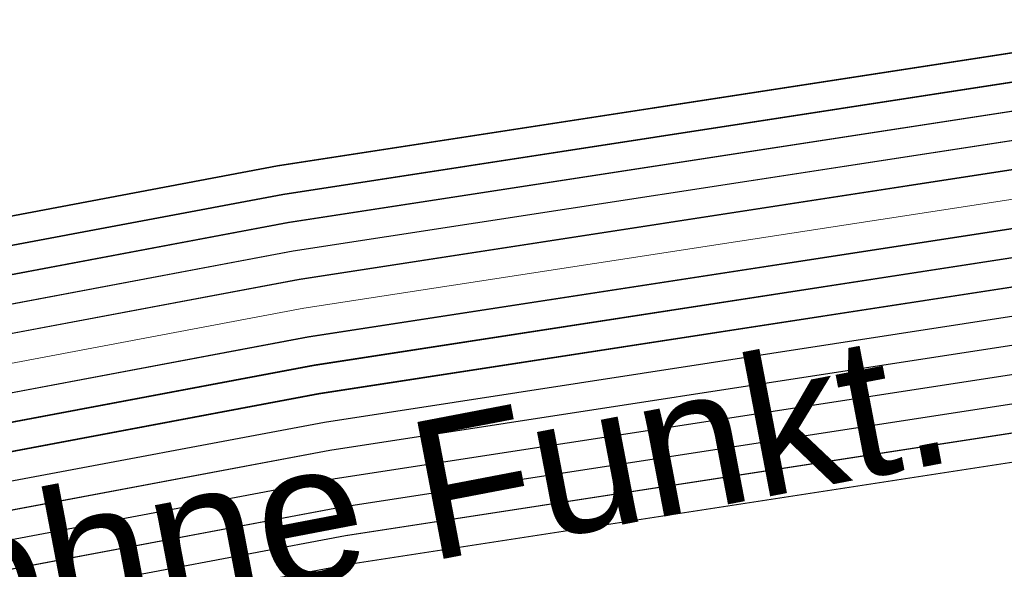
# Model space of a CAD drawing. Header units: metres. Extents: x -502 to 161, y -108 to 174.
# Tile 463 of 656: x -82.178 to -80.482, y -19.348 to -18.402. Entities that reach past the tile are written whole.
import ezdxf

# ---------------------------------------------------------------- set-up
doc = ezdxf.new("R2010")
doc.units = ezdxf.units.M
doc.header["$LTSCALE"] = 0.1
for name, color, linetype in [('BRI31-005.05-5p02-Koordinierung Lageplan 4. BA ZOB West 2022-06-15', 7, 'Continuous'), ('BRI31-005.06-5f07-Koordinierung Lageplan 4. BA ZOB Fernbusbahnh', 7, 'Continuous'), ('BRI32-005.02-5f05-Koordinierung Schemaplan 4 BA ZOB Teilbereich', 7, 'Continuous'), ('BRI32-005.03-5f06-Koordinierung Schemaplan 4 BA ZOB Teilbereich 2 Ost - Bahnhofsallee 2023-01-21', 7, 'Continuous')]:
    doc.layers.add(name, color=color, linetype=linetype)
doc.styles.add('Arial', font='arial.ttf')

msp = doc.modelspace()

# ---------------------------------------------------------------- linework, layer by layer
at = {"layer": 'BRI31-005.05-5p02-Koordinierung Lageplan 4. BA ZOB West 2022-06-15', "color": 190, "linetype": 'Continuous', "lineweight": 35, "true_color": 0x7f00ff, "transparency": 33554687, "flags": 128}
for points in [[(-55.7007, -13.3634), (-59.4327, -13.9934), (-61.4087, -14.3464), (-62.2647, -14.4984), (-62.6667, -14.5974), (-62.8907, -14.7334), (-63.5967, -15.2334), (-64.4177, -15.8004), (-64.8657, -15.8864), (-69.7037, -16.7484), (-75.4637, -17.6884), (-81.7337, -18.6534), (-88.9077, -20.0034), (-93.6827, -20.7334), (-98.9647, -21.6334), (-104.5957, -22.9234), (-121.8907, -26.2934), (-126.8117, -27.2034), (-150.4477, -31.7134), (-157.1307, -33.0134), (-162.7687, -32.1234), (-174.7807, -30.4434), (-178.1477, -29.6134), (-179.1357, -29.4334)], [(-55.6927, -13.4124), (-59.4247, -14.0424), (-59.9157, -14.1304), (-61.3997, -14.3954), (-62.2547, -14.5474), (-62.6477, -14.6444), (-62.8637, -14.7754), (-63.5677, -15.2744), (-64.3977, -15.8474), (-64.8567, -15.9354), (-69.6957, -16.7974), (-75.4547, -17.7374), (-81.7247, -18.7024), (-88.8997, -20.0524), (-93.6747, -20.7824), (-98.9547, -21.6824)]]:
    msp.add_lwpolyline(points, dxfattribs=at)
at = {"layer": 'BRI31-005.05-5p02-Koordinierung Lageplan 4. BA ZOB West 2022-06-15', "color": 250, "linetype": 'Continuous', "lineweight": 25, "true_color": 0x333333, "transparency": 33554687, "flags": 128}
for points in [[(-55.6847, -13.4614), (-59.4167, -14.0914), (-59.9067, -14.1794), (-61.3907, -14.4444), (-62.2447, -14.5964), (-62.6287, -14.6914), (-62.8367, -14.8174), (-63.5387, -15.3154), (-64.3777, -15.8944), (-64.8477, -15.9844), (-69.6877, -16.8464), (-75.4457, -17.7864), (-81.7157, -18.7514), (-88.8917, -20.1014), (-93.6667, -20.8314), (-98.9447, -21.7314)], [(-55.6767, -13.5104), (-59.4087, -14.1404), (-59.8977, -14.2284), (-61.3817, -14.4934), (-62.2347, -14.6454), (-62.6097, -14.7384), (-62.8097, -14.8594), (-63.5097, -15.3564), (-64.3577, -15.9414), (-64.8387, -16.0334), (-69.6797, -16.8954), (-75.4367, -17.8354), (-81.7067, -18.8004), (-88.8837, -20.1504), (-93.6587, -20.8804), (-98.9347, -21.7804)], [(-179.1357, -29.7394), (-178.2047, -29.9074), (-176.5237, -30.3244), (-174.8367, -30.8434), (-162.8247, -32.5154), (-157.1227, -33.4214), (-150.6707, -32.1644), (-150.3757, -32.1054), (-126.7397, -27.5954), (-121.8107, -26.6854), (-104.5117, -23.3154), (-93.6067, -21.1744), (-88.8337, -20.4444), (-81.6527, -19.0944), (-75.3827, -18.1294), (-69.6317, -17.1894), (-64.2647, -16.2324), (-63.2977, -15.6984), (-62.6077, -15.0894), (-62.1947, -14.8414), (-59.6597, -14.3864), (-59.3767, -14.3364), (-55.6447, -13.7064)], [(-55.6367, -13.7554), (-59.3687, -14.3854), (-59.6507, -14.4354), (-62.1767, -14.8894), (-62.5777, -15.1304), (-63.2687, -15.7394), (-64.2477, -16.2804), (-69.6237, -17.2384), (-75.3737, -18.1784), (-81.6437, -19.1434), (-88.8257, -20.4934), (-93.5977, -21.2234), (-104.5017, -23.3644), (-121.8007, -26.7344), (-126.7307, -27.6444), (-150.3667, -32.1544), (-150.6607, -32.2134), (-157.1217, -33.4724), (-162.8317, -32.5644), (-174.8437, -30.8934), (-176.5357, -30.3734), (-178.2147, -29.9564), (-179.1357, -29.7904)], [(-55.6287, -13.8044), (-59.3607, -14.4344), (-59.6427, -14.4844), (-62.1587, -14.9374), (-62.5477, -15.1714), (-63.2397, -15.7804), (-64.2307, -16.3284), (-69.6157, -17.2874), (-75.3647, -18.2274), (-81.6347, -19.1924), (-88.8177, -20.5424), (-93.5887, -21.2724), (-104.4917, -23.4134), (-121.7907, -26.7834), (-126.7217, -27.6934), (-150.3577, -32.2034), (-150.6507, -32.2624), (-157.1207, -33.5234), (-162.8387, -32.6134), (-174.8507, -30.9434), (-176.5477, -30.4224), (-178.2247, -30.0054), (-179.1357, -29.8414)], [(-55.6207, -13.8534), (-59.3527, -14.4834), (-59.6277, -14.5324), (-62.1407, -14.9854), (-62.5177, -15.2124), (-63.2107, -15.8214), (-64.2137, -16.3764), (-69.6077, -17.3364), (-75.3557, -18.2764), (-81.6257, -19.2414), (-88.8097, -20.5914), (-93.5797, -21.3214), (-104.4817, -23.4624), (-121.7807, -26.8324), (-126.7127, -27.7424), (-150.3487, -32.2524), (-150.6407, -32.3114), (-157.1197, -33.5744), (-162.8457, -32.6624), (-174.8577, -30.9934), (-176.5597, -30.4714), (-178.2347, -30.0544), (-179.1357, -29.8924)], [(-55.6127, -13.9024), (-59.3447, -14.5324), (-59.6247, -14.5824), (-62.1227, -15.0334), (-62.4877, -15.2534), (-63.1817, -15.8624), (-64.1967, -16.4244), (-69.5997, -17.3854), (-75.3467, -18.3254), (-81.6167, -19.2904), (-88.8017, -20.6404), (-93.5707, -21.3704), (-104.4717, -23.5114), (-121.7707, -26.8814), (-126.7037, -27.7914), (-150.3397, -32.3014), (-150.6307, -32.3604), (-157.1187, -33.6254), (-162.8527, -32.7114), (-174.8647, -31.0434), (-176.5717, -30.5204), (-178.2447, -30.1034), (-179.1357, -29.9434)], [(-55.6047, -13.9514), (-59.3367, -14.5814), (-62.1047, -15.0814), (-62.4577, -15.2944), (-63.1527, -15.9034), (-64.1797, -16.4724), (-69.5917, -17.4344), (-75.3377, -18.3744), (-81.6077, -19.3394), (-88.7937, -20.6894), (-93.5617, -21.4194), (-104.4617, -23.5604), (-121.7607, -26.9304), (-126.6947, -27.8404), (-150.3307, -32.3504), (-150.6207, -32.4094), (-157.1177, -33.6764), (-162.8597, -32.7604), (-174.8717, -31.0934), (-176.5837, -30.5694), (-178.2547, -30.1524), (-179.1357, -29.9944)], [(-62.5057, -14.9114), (-62.7017, -15.0274), (-63.4007, -15.5204), (-64.2987, -16.1364), (-69.6477, -17.0914), (-75.4007, -18.0314), (-81.6707, -18.9964), (-88.8497, -20.3464), (-93.6247, -21.0764), (-104.5317, -23.2174), (-121.8307, -26.5874), (-126.7577, -27.4974), (-150.3937, -32.0074), (-150.6907, -32.0664), (-157.1247, -33.3194), (-162.8107, -32.4174), (-174.8227, -30.7434), (-176.4997, -30.2264), (-178.1847, -29.8094), (-179.1357, -29.6374)], [(-62.4797, -14.9544), (-62.6747, -15.0694), (-63.3727, -15.5614), (-64.2817, -16.1844), (-69.6397, -17.1404), (-75.3917, -18.0804), (-81.6617, -19.0454), (-88.8417, -20.3954), (-93.6157, -21.1254), (-104.5217, -23.2664), (-121.8207, -26.6364), (-126.7487, -27.5464), (-150.3847, -32.0564), (-150.6807, -32.1154), (-157.1237, -33.3704), (-162.8177, -32.4664), (-174.8297, -30.7934), (-176.5117, -30.2754), (-178.1947, -29.8584), (-179.1357, -29.6884)]]:
    msp.add_lwpolyline(points, dxfattribs=at)
at = {"layer": 'BRI31-005.05-5p02-Koordinierung Lageplan 4. BA ZOB West 2022-06-15', "color": 116, "linetype": 'Continuous', "lineweight": 13, "true_color": 0x007f3f, "transparency": 33554687, "flags": 128}
for points in [[(-98.8977, -21.7234), (-93.6667, -20.8304), (-88.8927, -20.1004), (-81.7147, -18.7504), (-75.4437, -17.7854), (-69.6887, -16.8454), (-64.8477, -15.9844), (-64.3767, -15.8944), (-63.5377, -15.3154), (-62.8377, -14.8174), (-62.6297, -14.6924), (-62.2457, -14.5964), (-61.3907, -14.4444), (-59.9067, -14.1794), (-59.4177, -14.0904), (-55.6847, -13.4604)], [(-98.9347, -21.7804), (-93.6587, -20.8794), (-88.8847, -20.1494), (-81.7057, -18.7994), (-75.4347, -17.8344), (-69.6807, -16.8944), (-64.8387, -16.0334), (-64.3567, -15.9414), (-63.5087, -15.3564), (-62.8107, -14.8594), (-62.6107, -14.7394), (-62.2357, -14.6454), (-61.3817, -14.4934), (-59.8977, -14.2284), (-59.4097, -14.1394), (-55.6767, -13.5094)], [(-55.6527, -13.6584), (-59.3837, -14.2884), (-59.8707, -14.3754), (-61.3547, -14.6404), (-62.2037, -14.7924), (-62.5517, -14.8784), (-62.7277, -14.9854), (-63.4237, -15.4794), (-64.2987, -16.0824), (-64.8117, -16.1804), (-69.6547, -17.0434), (-75.4117, -17.9834), (-81.6807, -18.9484), (-88.8587, -20.2984), (-93.6347, -21.0284), (-98.8577, -21.9194)], [(-55.6447, -13.7074), (-59.3757, -14.3374), (-59.8617, -14.4244), (-61.3457, -14.6894), (-62.1937, -14.8414), (-62.5327, -14.9254), (-62.7007, -15.0274), (-63.3947, -15.5204), (-64.2787, -16.1294), (-64.8027, -16.2294), (-69.6467, -17.0924), (-75.4027, -18.0324), (-81.6717, -18.9974), (-88.8507, -20.3474), (-93.6267, -21.0774), (-98.8947, -21.9764)]]:
    msp.add_lwpolyline(points, dxfattribs=at)
at = {"layer": 'BRI31-005.05-5p02-Koordinierung Lageplan 4. BA ZOB West 2022-06-15', "color": 251, "linetype": 'Continuous', "lineweight": 13, "true_color": 0x5b5b5b, "transparency": 33554687, "flags": 128}
for points in [[(-55.6687, -13.5594), (-59.4007, -14.1894), (-59.8887, -14.2774), (-61.3727, -14.5424), (-62.2247, -14.6944), (-62.5907, -14.7854), (-62.7827, -14.9014), (-63.4807, -15.3974), (-64.3377, -15.9884), (-64.8297, -16.0824), (-69.6717, -16.9444), (-75.4277, -17.8844), (-81.6977, -18.8494), (-88.8757, -20.1994), (-93.6507, -20.9294), (-98.8777, -21.8214)], [(-55.6607, -13.6084), (-59.3927, -14.2384), (-59.8797, -14.3264), (-61.3637, -14.5914), (-62.2147, -14.7434), (-62.5717, -14.8324), (-62.7557, -14.9434), (-63.4517, -15.4384), (-64.3177, -16.0354), (-64.8207, -16.1314), (-69.6637, -16.9934), (-75.4187, -17.9334), (-81.6887, -18.8984), (-88.8677, -20.2484), (-93.6427, -20.9784), (-98.9147, -21.8784)]]:
    msp.add_lwpolyline(points, dxfattribs=at)
at = {"layer": 'BRI31-005.06-5f07-Koordinierung Lageplan 4. BA ZOB Fernbusbahnh', "color": 190, "linetype": 'Continuous', "lineweight": 30, "true_color": 0x7f00ff, "transparency": 33554687, "flags": 128}
for points in [[(-55.7007, -13.3634), (-59.4327, -13.9934), (-61.4087, -14.3464), (-62.2647, -14.4984), (-62.6667, -14.5974), (-62.8907, -14.7334), (-63.5967, -15.2334), (-64.4177, -15.8004), (-64.8657, -15.8864), (-69.7037, -16.7484), (-75.4637, -17.6884), (-81.7337, -18.6534), (-88.9077, -20.0034), (-93.6827, -20.7334), (-98.9647, -21.6334), (-104.5957, -22.9234), (-121.8907, -26.2934), (-126.8117, -27.2034), (-150.4477, -31.7134), (-157.1307, -33.0134), (-162.7687, -32.1234), (-174.7807, -30.4434), (-178.1477, -29.6134), (-179.1357, -29.4334)], [(-55.6927, -13.4124), (-59.4247, -14.0424), (-59.9157, -14.1304), (-61.3997, -14.3954), (-62.2547, -14.5474), (-62.6477, -14.6444), (-62.8637, -14.7754), (-63.5677, -15.2744), (-64.3977, -15.8474), (-64.8567, -15.9354), (-69.6957, -16.7974), (-75.4547, -17.7374), (-81.7247, -18.7024), (-88.8997, -20.0524), (-93.6747, -20.7824), (-98.9547, -21.6824)]]:
    msp.add_lwpolyline(points, dxfattribs=at)
at = {"layer": 'BRI31-005.06-5f07-Koordinierung Lageplan 4. BA ZOB Fernbusbahnh', "color": 250, "linetype": 'Continuous', "lineweight": 20, "true_color": 0x333333, "transparency": 33554687, "flags": 128}
for points in [[(-55.6847, -13.4614), (-59.4167, -14.0914), (-59.9067, -14.1794), (-61.3907, -14.4444), (-62.2447, -14.5964), (-62.6287, -14.6914), (-62.8367, -14.8174), (-63.5387, -15.3154), (-64.3777, -15.8944), (-64.8477, -15.9844), (-69.6877, -16.8464), (-75.4457, -17.7864), (-81.7157, -18.7514), (-88.8917, -20.1014), (-93.6667, -20.8314), (-98.9447, -21.7314)], [(-55.6767, -13.5104), (-59.4087, -14.1404), (-59.8977, -14.2284), (-61.3817, -14.4934), (-62.2347, -14.6454), (-62.6097, -14.7384), (-62.8097, -14.8594), (-63.5097, -15.3564), (-64.3577, -15.9414), (-64.8387, -16.0334), (-69.6797, -16.8954), (-75.4367, -17.8354), (-81.7067, -18.8004), (-88.8837, -20.1504), (-93.6587, -20.8804), (-98.9347, -21.7804)], [(-179.1357, -29.7394), (-178.2047, -29.9074), (-176.5237, -30.3244), (-174.8367, -30.8434), (-162.8247, -32.5154), (-157.1227, -33.4214), (-150.6707, -32.1644), (-150.3757, -32.1054), (-126.7397, -27.5954), (-121.8107, -26.6854), (-104.5117, -23.3154), (-93.6067, -21.1744), (-88.8337, -20.4444), (-81.6527, -19.0944), (-75.3827, -18.1294), (-69.6317, -17.1894), (-64.2647, -16.2324), (-63.2977, -15.6984), (-62.6077, -15.0894), (-62.1947, -14.8414), (-59.6597, -14.3864), (-59.3767, -14.3364), (-55.6447, -13.7064)], [(-55.6367, -13.7554), (-59.3687, -14.3854), (-59.6507, -14.4354), (-62.1767, -14.8894), (-62.5777, -15.1304), (-63.2687, -15.7394), (-64.2477, -16.2804), (-69.6237, -17.2384), (-75.3737, -18.1784), (-81.6437, -19.1434), (-88.8257, -20.4934), (-93.5977, -21.2234), (-104.5017, -23.3644), (-121.8007, -26.7344), (-126.7307, -27.6444), (-150.3667, -32.1544), (-150.6607, -32.2134), (-157.1217, -33.4724), (-162.8317, -32.5644), (-174.8437, -30.8934), (-176.5357, -30.3734), (-178.2147, -29.9564), (-179.1357, -29.7904)], [(-55.6287, -13.8044), (-59.3607, -14.4344), (-59.6427, -14.4844), (-62.1587, -14.9374), (-62.5477, -15.1714), (-63.2397, -15.7804), (-64.2307, -16.3284), (-69.6157, -17.2874), (-75.3647, -18.2274), (-81.6347, -19.1924), (-88.8177, -20.5424), (-93.5887, -21.2724), (-104.4917, -23.4134), (-121.7907, -26.7834), (-126.7217, -27.6934), (-150.3577, -32.2034), (-150.6507, -32.2624), (-157.1207, -33.5234), (-162.8387, -32.6134), (-174.8507, -30.9434), (-176.5477, -30.4224), (-178.2247, -30.0054), (-179.1357, -29.8414)], [(-55.6207, -13.8534), (-59.3527, -14.4834), (-59.6277, -14.5324), (-62.1407, -14.9854), (-62.5177, -15.2124), (-63.2107, -15.8214), (-64.2137, -16.3764), (-69.6077, -17.3364), (-75.3557, -18.2764), (-81.6257, -19.2414), (-88.8097, -20.5914), (-93.5797, -21.3214), (-104.4817, -23.4624), (-121.7807, -26.8324), (-126.7127, -27.7424), (-150.3487, -32.2524), (-150.6407, -32.3114), (-157.1197, -33.5744), (-162.8457, -32.6624), (-174.8577, -30.9934), (-176.5597, -30.4714), (-178.2347, -30.0544), (-179.1357, -29.8924)], [(-55.6127, -13.9024), (-59.3447, -14.5324), (-59.6247, -14.5824), (-62.1227, -15.0334), (-62.4877, -15.2534), (-63.1817, -15.8624), (-64.1967, -16.4244), (-69.5997, -17.3854), (-75.3467, -18.3254), (-81.6167, -19.2904), (-88.8017, -20.6404), (-93.5707, -21.3704), (-104.4717, -23.5114), (-121.7707, -26.8814), (-126.7037, -27.7914), (-150.3397, -32.3014), (-150.6307, -32.3604), (-157.1187, -33.6254), (-162.8527, -32.7114), (-174.8647, -31.0434), (-176.5717, -30.5204), (-178.2447, -30.1034), (-179.1357, -29.9434)], [(-55.6047, -13.9514), (-59.3367, -14.5814), (-62.1047, -15.0814), (-62.4577, -15.2944), (-63.1527, -15.9034), (-64.1797, -16.4724), (-69.5917, -17.4344), (-75.3377, -18.3744), (-81.6077, -19.3394), (-88.7937, -20.6894), (-93.5617, -21.4194), (-104.4617, -23.5604), (-121.7607, -26.9304), (-126.6947, -27.8404), (-150.3307, -32.3504), (-150.6207, -32.4094), (-157.1177, -33.6764), (-162.8597, -32.7604), (-174.8717, -31.0934), (-176.5837, -30.5694), (-178.2547, -30.1524), (-179.1357, -29.9944)], [(-62.5057, -14.9114), (-62.7017, -15.0274), (-63.4007, -15.5204), (-64.2987, -16.1364), (-69.6477, -17.0914), (-75.4007, -18.0314), (-81.6707, -18.9964), (-88.8497, -20.3464), (-93.6247, -21.0764), (-104.5317, -23.2174), (-121.8307, -26.5874), (-126.7577, -27.4974), (-150.3937, -32.0074), (-150.6907, -32.0664), (-157.1247, -33.3194), (-162.8107, -32.4174), (-174.8227, -30.7434), (-176.4997, -30.2264), (-178.1847, -29.8094), (-179.1357, -29.6374)], [(-62.4797, -14.9544), (-62.6747, -15.0694), (-63.3727, -15.5614), (-64.2817, -16.1844), (-69.6397, -17.1404), (-75.3917, -18.0804), (-81.6617, -19.0454), (-88.8417, -20.3954), (-93.6157, -21.1254), (-104.5217, -23.2664), (-121.8207, -26.6364), (-126.7487, -27.5464), (-150.3847, -32.0564), (-150.6807, -32.1154), (-157.1237, -33.3704), (-162.8177, -32.4664), (-174.8297, -30.7934), (-176.5117, -30.2754), (-178.1947, -29.8584), (-179.1357, -29.6884)]]:
    msp.add_lwpolyline(points, dxfattribs=at)
at = {"layer": 'BRI32-005.02-5f05-Koordinierung Schemaplan 4 BA ZOB Teilbereich', "color": 190, "linetype": 'Continuous', "lineweight": 35, "true_color": 0x7f00ff, "transparency": 33554687, "flags": 128}
for points in [[(-55.7007, -13.3634), (-59.4327, -13.9934), (-61.4087, -14.3464), (-62.2647, -14.4984), (-62.6667, -14.5974), (-62.8907, -14.7334), (-63.5967, -15.2334), (-64.4177, -15.8004), (-64.8657, -15.8864), (-69.7037, -16.7484), (-75.4637, -17.6884), (-81.7337, -18.6534), (-88.9077, -20.0034), (-93.6827, -20.7334), (-98.9647, -21.6334), (-104.5957, -22.9234), (-121.8907, -26.2934), (-126.8117, -27.2034), (-150.4477, -31.7134), (-157.1307, -33.0134), (-162.7687, -32.1234), (-174.7807, -30.4434), (-178.1477, -29.6134), (-179.1357, -29.4334)], [(-55.6927, -13.4124), (-59.4247, -14.0424), (-59.9157, -14.1304), (-61.3997, -14.3954), (-62.2547, -14.5474), (-62.6477, -14.6444), (-62.8637, -14.7754), (-63.5677, -15.2744), (-64.3977, -15.8474), (-64.8567, -15.9354), (-69.6957, -16.7974), (-75.4547, -17.7374), (-81.7247, -18.7024), (-88.8997, -20.0524), (-93.6747, -20.7824), (-98.9547, -21.6824)]]:
    msp.add_lwpolyline(points, dxfattribs=at)
at = {"layer": 'BRI32-005.02-5f05-Koordinierung Schemaplan 4 BA ZOB Teilbereich', "color": 250, "linetype": 'Continuous', "lineweight": 25, "true_color": 0x333333, "transparency": 33554687, "flags": 128}
for points in [[(-55.6847, -13.4614), (-59.4167, -14.0914), (-59.9067, -14.1794), (-61.3907, -14.4444), (-62.2447, -14.5964), (-62.6287, -14.6914), (-62.8367, -14.8174), (-63.5387, -15.3154), (-64.3777, -15.8944), (-64.8477, -15.9844), (-69.6877, -16.8464), (-75.4457, -17.7864), (-81.7157, -18.7514), (-88.8917, -20.1014), (-93.6667, -20.8314), (-98.9447, -21.7314)], [(-55.6767, -13.5104), (-59.4087, -14.1404), (-59.8977, -14.2284), (-61.3817, -14.4934), (-62.2347, -14.6454), (-62.6097, -14.7384), (-62.8097, -14.8594), (-63.5097, -15.3564), (-64.3577, -15.9414), (-64.8387, -16.0334), (-69.6797, -16.8954), (-75.4367, -17.8354), (-81.7067, -18.8004), (-88.8837, -20.1504), (-93.6587, -20.8804), (-98.9347, -21.7804)], [(-179.1357, -29.7394), (-178.2047, -29.9074), (-176.5237, -30.3244), (-174.8367, -30.8434), (-162.8247, -32.5154), (-157.1227, -33.4214), (-150.6707, -32.1644), (-150.3757, -32.1054), (-126.7397, -27.5954), (-121.8107, -26.6854), (-104.5117, -23.3154), (-93.6067, -21.1744), (-88.8337, -20.4444), (-81.6527, -19.0944), (-75.3827, -18.1294), (-69.6317, -17.1894), (-64.2647, -16.2324), (-63.2977, -15.6984), (-62.6077, -15.0894), (-62.1947, -14.8414), (-59.6597, -14.3864), (-59.3767, -14.3364), (-55.6447, -13.7064)], [(-55.6367, -13.7554), (-59.3687, -14.3854), (-59.6507, -14.4354), (-62.1767, -14.8894), (-62.5777, -15.1304), (-63.2687, -15.7394), (-64.2477, -16.2804), (-69.6237, -17.2384), (-75.3737, -18.1784), (-81.6437, -19.1434), (-88.8257, -20.4934), (-93.5977, -21.2234), (-104.5017, -23.3644), (-121.8007, -26.7344), (-126.7307, -27.6444), (-150.3667, -32.1544), (-150.6607, -32.2134), (-157.1217, -33.4724), (-162.8317, -32.5644), (-174.8437, -30.8934), (-176.5357, -30.3734), (-178.2147, -29.9564), (-179.1357, -29.7904)], [(-55.6287, -13.8044), (-59.3607, -14.4344), (-59.6427, -14.4844), (-62.1587, -14.9374), (-62.5477, -15.1714), (-63.2397, -15.7804), (-64.2307, -16.3284), (-69.6157, -17.2874), (-75.3647, -18.2274), (-81.6347, -19.1924), (-88.8177, -20.5424), (-93.5887, -21.2724), (-104.4917, -23.4134), (-121.7907, -26.7834), (-126.7217, -27.6934), (-150.3577, -32.2034), (-150.6507, -32.2624), (-157.1207, -33.5234), (-162.8387, -32.6134), (-174.8507, -30.9434), (-176.5477, -30.4224), (-178.2247, -30.0054), (-179.1357, -29.8414)], [(-55.6207, -13.8534), (-59.3527, -14.4834), (-59.6277, -14.5324), (-62.1407, -14.9854), (-62.5177, -15.2124), (-63.2107, -15.8214), (-64.2137, -16.3764), (-69.6077, -17.3364), (-75.3557, -18.2764), (-81.6257, -19.2414), (-88.8097, -20.5914), (-93.5797, -21.3214), (-104.4817, -23.4624), (-121.7807, -26.8324), (-126.7127, -27.7424), (-150.3487, -32.2524), (-150.6407, -32.3114), (-157.1197, -33.5744), (-162.8457, -32.6624), (-174.8577, -30.9934), (-176.5597, -30.4714), (-178.2347, -30.0544), (-179.1357, -29.8924)], [(-55.6127, -13.9024), (-59.3447, -14.5324), (-59.6247, -14.5824), (-62.1227, -15.0334), (-62.4877, -15.2534), (-63.1817, -15.8624), (-64.1967, -16.4244), (-69.5997, -17.3854), (-75.3467, -18.3254), (-81.6167, -19.2904), (-88.8017, -20.6404), (-93.5707, -21.3704), (-104.4717, -23.5114), (-121.7707, -26.8814), (-126.7037, -27.7914), (-150.3397, -32.3014), (-150.6307, -32.3604), (-157.1187, -33.6254), (-162.8527, -32.7114), (-174.8647, -31.0434), (-176.5717, -30.5204), (-178.2447, -30.1034), (-179.1357, -29.9434)], [(-55.6047, -13.9514), (-59.3367, -14.5814), (-62.1047, -15.0814), (-62.4577, -15.2944), (-63.1527, -15.9034), (-64.1797, -16.4724), (-69.5917, -17.4344), (-75.3377, -18.3744), (-81.6077, -19.3394), (-88.7937, -20.6894), (-93.5617, -21.4194), (-104.4617, -23.5604), (-121.7607, -26.9304), (-126.6947, -27.8404), (-150.3307, -32.3504), (-150.6207, -32.4094), (-157.1177, -33.6764), (-162.8597, -32.7604), (-174.8717, -31.0934), (-176.5837, -30.5694), (-178.2547, -30.1524), (-179.1357, -29.9944)]]:
    msp.add_lwpolyline(points, dxfattribs=at)
at = {"layer": 'BRI32-005.02-5f05-Koordinierung Schemaplan 4 BA ZOB Teilbereich', "color": 116, "linetype": 'Continuous', "lineweight": 13, "true_color": 0x007f3f, "transparency": 33554687, "flags": 128}
for points in [[(-98.8977, -21.7234), (-93.6667, -20.8304), (-88.8927, -20.1004), (-81.7147, -18.7504), (-75.4437, -17.7854), (-69.6887, -16.8454), (-64.8477, -15.9844), (-64.3767, -15.8944), (-63.5377, -15.3154), (-62.8377, -14.8174), (-62.6297, -14.6924), (-62.2457, -14.5964), (-61.3907, -14.4444), (-59.9067, -14.1794), (-59.4177, -14.0904), (-55.6847, -13.4604)], [(-98.9347, -21.7804), (-93.6587, -20.8794), (-88.8847, -20.1494), (-81.7057, -18.7994), (-75.4347, -17.8344), (-69.6807, -16.8944), (-64.8387, -16.0334), (-64.3567, -15.9414), (-63.5087, -15.3564), (-62.8107, -14.8594), (-62.6107, -14.7394), (-62.2357, -14.6454), (-61.3817, -14.4934), (-59.8977, -14.2284), (-59.4097, -14.1394), (-55.6767, -13.5094)], [(-97.8377, -17.4674), (-97.1877, -21.0354), (-96.9687, -21.3424), (-96.6307, -21.4384), (-93.6507, -20.9284), (-88.8767, -20.1984), (-81.6967, -18.8484), (-75.4257, -17.8834), (-69.6727, -16.9434), (-64.8297, -16.0824), (-64.3367, -15.9884), (-63.4797, -15.3974), (-62.7837, -14.9014), (-62.5917, -14.7864), (-62.2257, -14.6944), (-61.3727, -14.5424), (-59.8887, -14.2774), (-59.4017, -14.1884), (-55.6687, -13.5584)], [(-55.6527, -13.6584), (-59.3837, -14.2884), (-59.8707, -14.3754), (-61.3547, -14.6404), (-62.2037, -14.7924), (-62.5517, -14.8784), (-62.7277, -14.9854), (-63.4237, -15.4794), (-64.2987, -16.0824), (-64.8117, -16.1804), (-69.6547, -17.0434), (-75.4117, -17.9834), (-81.6807, -18.9484), (-88.8587, -20.2984), (-93.6347, -21.0284), (-98.8577, -21.9194)], [(-55.6447, -13.7074), (-59.3757, -14.3374), (-59.8617, -14.4244), (-61.3457, -14.6894), (-62.1937, -14.8414), (-62.5327, -14.9254), (-62.7007, -15.0274), (-63.3947, -15.5204), (-64.2787, -16.1294), (-64.8027, -16.2294), (-69.6467, -17.0924), (-75.4027, -18.0324), (-81.6717, -18.9974), (-88.8507, -20.3474), (-93.6267, -21.0774), (-98.8947, -21.9764)], [(-55.6367, -13.7564), (-59.3677, -14.3864), (-59.8527, -14.4734), (-61.3367, -14.7384), (-62.1837, -14.8904), (-62.5137, -14.9724), (-62.6737, -15.0694), (-63.3657, -15.5614), (-64.2587, -16.1764), (-64.7937, -16.2784), (-69.6387, -17.1414), (-75.3937, -18.0814), (-81.6627, -19.0464), (-88.8427, -20.3964), (-93.6187, -21.1264), (-96.6407, -21.6424), (-97.0907, -21.5164), (-97.3757, -21.1154), (-98.0337, -17.5034), (-97.8377, -17.4674)]]:
    msp.add_lwpolyline(points, dxfattribs=at)
at = {"layer": 'BRI32-005.02-5f05-Koordinierung Schemaplan 4 BA ZOB Teilbereich', "color": 251, "linetype": 'Continuous', "lineweight": 13, "true_color": 0x5b5b5b, "transparency": 33554687, "flags": 128}
for points in [[(-55.6687, -13.5594), (-59.4007, -14.1894), (-59.8887, -14.2774), (-61.3727, -14.5424), (-62.2247, -14.6944), (-62.5907, -14.7854), (-62.7827, -14.9014), (-63.4807, -15.3974), (-64.3377, -15.9884), (-64.8297, -16.0824), (-69.6717, -16.9444), (-75.4277, -17.8844), (-81.6977, -18.8494), (-88.8757, -20.1994), (-93.6507, -20.9294), (-98.8777, -21.8214)], [(-55.6607, -13.6084), (-59.3927, -14.2384), (-59.8797, -14.3264), (-61.3637, -14.5914), (-62.2147, -14.7434), (-62.5717, -14.8324), (-62.7557, -14.9434), (-63.4517, -15.4384), (-64.3177, -16.0354), (-64.8207, -16.1314), (-69.6637, -16.9934), (-75.4187, -17.9334), (-81.6887, -18.8984), (-88.8677, -20.2484), (-93.6427, -20.9784), (-98.9147, -21.8784)], [(-97.9357, -17.4854), (-97.2817, -21.0754), (-97.0297, -21.4294), (-96.6357, -21.5404), (-93.6347, -21.0274), (-88.8597, -20.2974), (-81.6797, -18.9474), (-75.4097, -17.9824), (-69.6557, -17.0424), (-64.8117, -16.1804), (-64.2977, -16.0824), (-63.4227, -15.4794), (-62.7287, -14.9854), (-62.5527, -14.8794), (-62.2047, -14.7924), (-61.3547, -14.6404), (-59.8707, -14.3754), (-59.3847, -14.2874), (-55.6527, -13.6574)]]:
    msp.add_lwpolyline(points, dxfattribs=at)
at = {"layer": 'BRI32-005.03-5f06-Koordinierung Schemaplan 4 BA ZOB Teilbereich 2 Ost - Bahnhofsallee 2023-01-21', "color": 190, "linetype": 'Continuous', "lineweight": 30, "true_color": 0x7f00ff, "transparency": 33554687, "flags": 128}
for points in [[(-55.7007, -13.3634), (-59.4327, -13.9934), (-61.4087, -14.3464), (-62.2647, -14.4984), (-62.6667, -14.5974), (-62.8907, -14.7334), (-63.5967, -15.2334), (-64.4177, -15.8004), (-64.8657, -15.8864), (-69.7037, -16.7484), (-75.4637, -17.6884), (-81.7337, -18.6534), (-88.9077, -20.0034), (-93.6827, -20.7334), (-98.9647, -21.6334), (-104.5957, -22.9234), (-121.8907, -26.2934), (-126.8117, -27.2034), (-150.4477, -31.7134), (-157.1307, -33.0134), (-162.7687, -32.1234), (-174.7807, -30.4434), (-178.1477, -29.6134), (-179.1357, -29.4334)], [(-55.6927, -13.4124), (-59.4247, -14.0424), (-59.9157, -14.1304), (-61.3997, -14.3954), (-62.2547, -14.5474), (-62.6477, -14.6444), (-62.8637, -14.7754), (-63.5677, -15.2744), (-64.3977, -15.8474), (-64.8567, -15.9354), (-69.6957, -16.7974), (-75.4547, -17.7374), (-81.7247, -18.7024), (-88.8997, -20.0524), (-93.6747, -20.7824), (-98.9547, -21.6824)]]:
    msp.add_lwpolyline(points, dxfattribs=at)
at = {"layer": 'BRI32-005.03-5f06-Koordinierung Schemaplan 4 BA ZOB Teilbereich 2 Ost - Bahnhofsallee 2023-01-21', "color": 250, "linetype": 'Continuous', "lineweight": 20, "true_color": 0x333333, "transparency": 33554687, "flags": 128}
for points in [[(-55.6847, -13.4614), (-59.4167, -14.0914), (-59.9067, -14.1794), (-61.3907, -14.4444), (-62.2447, -14.5964), (-62.6287, -14.6914), (-62.8367, -14.8174), (-63.5387, -15.3154), (-64.3777, -15.8944), (-64.8477, -15.9844), (-69.6877, -16.8464), (-75.4457, -17.7864), (-81.7157, -18.7514), (-88.8917, -20.1014), (-93.6667, -20.8314), (-98.9447, -21.7314)], [(-55.6767, -13.5104), (-59.4087, -14.1404), (-59.8977, -14.2284), (-61.3817, -14.4934), (-62.2347, -14.6454), (-62.6097, -14.7384), (-62.8097, -14.8594), (-63.5097, -15.3564), (-64.3577, -15.9414), (-64.8387, -16.0334), (-69.6797, -16.8954), (-75.4367, -17.8354), (-81.7067, -18.8004), (-88.8837, -20.1504), (-93.6587, -20.8804), (-98.9347, -21.7804)], [(-179.1357, -29.7394), (-178.2047, -29.9074), (-176.5237, -30.3244), (-174.8367, -30.8434), (-162.8247, -32.5154), (-157.1227, -33.4214), (-150.6707, -32.1644), (-150.3757, -32.1054), (-126.7397, -27.5954), (-121.8107, -26.6854), (-104.5117, -23.3154), (-93.6067, -21.1744), (-88.8337, -20.4444), (-81.6527, -19.0944), (-75.3827, -18.1294), (-69.6317, -17.1894), (-64.2647, -16.2324), (-63.2977, -15.6984), (-62.6077, -15.0894), (-62.1947, -14.8414), (-59.6597, -14.3864), (-59.3767, -14.3364), (-55.6447, -13.7064)], [(-55.6367, -13.7554), (-59.3687, -14.3854), (-59.6507, -14.4354), (-62.1767, -14.8894), (-62.5777, -15.1304), (-63.2687, -15.7394), (-64.2477, -16.2804), (-69.6237, -17.2384), (-75.3737, -18.1784), (-81.6437, -19.1434), (-88.8257, -20.4934), (-93.5977, -21.2234), (-104.5017, -23.3644), (-121.8007, -26.7344), (-126.7307, -27.6444), (-150.3667, -32.1544), (-150.6607, -32.2134), (-157.1217, -33.4724), (-162.8317, -32.5644), (-174.8437, -30.8934), (-176.5357, -30.3734), (-178.2147, -29.9564), (-179.1357, -29.7904)], [(-55.6287, -13.8044), (-59.3607, -14.4344), (-59.6427, -14.4844), (-62.1587, -14.9374), (-62.5477, -15.1714), (-63.2397, -15.7804), (-64.2307, -16.3284), (-69.6157, -17.2874), (-75.3647, -18.2274), (-81.6347, -19.1924), (-88.8177, -20.5424), (-93.5887, -21.2724), (-104.4917, -23.4134), (-121.7907, -26.7834), (-126.7217, -27.6934), (-150.3577, -32.2034), (-150.6507, -32.2624), (-157.1207, -33.5234), (-162.8387, -32.6134), (-174.8507, -30.9434), (-176.5477, -30.4224), (-178.2247, -30.0054), (-179.1357, -29.8414)], [(-55.6207, -13.8534), (-59.3527, -14.4834), (-59.6277, -14.5324), (-62.1407, -14.9854), (-62.5177, -15.2124), (-63.2107, -15.8214), (-64.2137, -16.3764), (-69.6077, -17.3364), (-75.3557, -18.2764), (-81.6257, -19.2414), (-88.8097, -20.5914), (-93.5797, -21.3214), (-104.4817, -23.4624), (-121.7807, -26.8324), (-126.7127, -27.7424), (-150.3487, -32.2524), (-150.6407, -32.3114), (-157.1197, -33.5744), (-162.8457, -32.6624), (-174.8577, -30.9934), (-176.5597, -30.4714), (-178.2347, -30.0544), (-179.1357, -29.8924)], [(-55.6127, -13.9024), (-59.3447, -14.5324), (-59.6247, -14.5824), (-62.1227, -15.0334), (-62.4877, -15.2534), (-63.1817, -15.8624), (-64.1967, -16.4244), (-69.5997, -17.3854), (-75.3467, -18.3254), (-81.6167, -19.2904), (-88.8017, -20.6404), (-93.5707, -21.3704), (-104.4717, -23.5114), (-121.7707, -26.8814), (-126.7037, -27.7914), (-150.3397, -32.3014), (-150.6307, -32.3604), (-157.1187, -33.6254), (-162.8527, -32.7114), (-174.8647, -31.0434), (-176.5717, -30.5204), (-178.2447, -30.1034), (-179.1357, -29.9434)], [(-55.6047, -13.9514), (-59.3367, -14.5814), (-62.1047, -15.0814), (-62.4577, -15.2944), (-63.1527, -15.9034), (-64.1797, -16.4724), (-69.5917, -17.4344), (-75.3377, -18.3744), (-81.6077, -19.3394), (-88.7937, -20.6894), (-93.5617, -21.4194), (-104.4617, -23.5604), (-121.7607, -26.9304), (-126.6947, -27.8404), (-150.3307, -32.3504), (-150.6207, -32.4094), (-157.1177, -33.6764), (-162.8597, -32.7604), (-174.8717, -31.0934), (-176.5837, -30.5694), (-178.2547, -30.1524), (-179.1357, -29.9944)], [(-62.5057, -14.9114), (-62.7017, -15.0274), (-63.4007, -15.5204), (-64.2987, -16.1364), (-69.6477, -17.0914), (-75.4007, -18.0314), (-81.6707, -18.9964), (-88.8497, -20.3464), (-93.6247, -21.0764), (-104.5317, -23.2174), (-121.8307, -26.5874), (-126.7577, -27.4974), (-150.3937, -32.0074), (-150.6907, -32.0664), (-157.1247, -33.3194), (-162.8107, -32.4174), (-174.8227, -30.7434), (-176.4997, -30.2264), (-178.1847, -29.8094), (-179.1357, -29.6374)], [(-62.4797, -14.9544), (-62.6747, -15.0694), (-63.3727, -15.5614), (-64.2817, -16.1844), (-69.6397, -17.1404), (-75.3917, -18.0804), (-81.6617, -19.0454), (-88.8417, -20.3954), (-93.6157, -21.1254), (-104.5217, -23.2664), (-121.8207, -26.6364), (-126.7487, -27.5464), (-150.3847, -32.0564), (-150.6807, -32.1154), (-157.1237, -33.3704), (-162.8177, -32.4664), (-174.8297, -30.7934), (-176.5117, -30.2754), (-178.1947, -29.8584), (-179.1357, -29.6884)]]:
    msp.add_lwpolyline(points, dxfattribs=at)
at = {"layer": 'BRI32-005.03-5f06-Koordinierung Schemaplan 4 BA ZOB Teilbereich 2 Ost - Bahnhofsallee 2023-01-21', "color": 116, "linetype": 'Continuous', "lineweight": 9, "true_color": 0x007f3f, "transparency": 33554687, "flags": 128}
for points in [[(-98.8977, -21.7234), (-93.6667, -20.8304), (-88.8927, -20.1004), (-81.7147, -18.7504), (-75.4437, -17.7854), (-69.6887, -16.8454), (-64.8477, -15.9844), (-64.3767, -15.8944), (-63.5377, -15.3154), (-62.8377, -14.8174), (-62.6297, -14.6924), (-62.2457, -14.5964), (-61.3907, -14.4444), (-59.9067, -14.1794), (-59.4177, -14.0904), (-55.6847, -13.4604)], [(-98.9347, -21.7804), (-93.6587, -20.8794), (-88.8847, -20.1494), (-81.7057, -18.7994), (-75.4347, -17.8344), (-69.6807, -16.8944), (-64.8387, -16.0334), (-64.3567, -15.9414), (-63.5087, -15.3564), (-62.8107, -14.8594), (-62.6107, -14.7394), (-62.2357, -14.6454), (-61.3817, -14.4934), (-59.8977, -14.2284), (-59.4097, -14.1394), (-55.6767, -13.5094)], [(-97.8377, -17.4674), (-97.1877, -21.0354), (-96.9687, -21.3424), (-96.6307, -21.4384), (-93.6507, -20.9284), (-88.8767, -20.1984), (-81.6967, -18.8484), (-75.4257, -17.8834), (-69.6727, -16.9434), (-64.8297, -16.0824), (-64.3367, -15.9884), (-63.4797, -15.3974), (-62.7837, -14.9014), (-62.5917, -14.7864), (-62.2257, -14.6944), (-61.3727, -14.5424), (-59.8887, -14.2774), (-59.4017, -14.1884), (-55.6687, -13.5584)], [(-55.6527, -13.6584), (-59.3837, -14.2884), (-59.8707, -14.3754), (-61.3547, -14.6404), (-62.2037, -14.7924), (-62.5517, -14.8784), (-62.7277, -14.9854), (-63.4237, -15.4794), (-64.2987, -16.0824), (-64.8117, -16.1804), (-69.6547, -17.0434), (-75.4117, -17.9834), (-81.6807, -18.9484), (-88.8587, -20.2984), (-93.6347, -21.0284), (-98.8577, -21.9194)], [(-55.6447, -13.7074), (-59.3757, -14.3374), (-59.8617, -14.4244), (-61.3457, -14.6894), (-62.1937, -14.8414), (-62.5327, -14.9254), (-62.7007, -15.0274), (-63.3947, -15.5204), (-64.2787, -16.1294), (-64.8027, -16.2294), (-69.6467, -17.0924), (-75.4027, -18.0324), (-81.6717, -18.9974), (-88.8507, -20.3474), (-93.6267, -21.0774), (-98.8947, -21.9764)], [(-55.6367, -13.7564), (-59.3677, -14.3864), (-59.8527, -14.4734), (-61.3367, -14.7384), (-62.1837, -14.8904), (-62.5137, -14.9724), (-62.6737, -15.0694), (-63.3657, -15.5614), (-64.2587, -16.1764), (-64.7937, -16.2784), (-69.6387, -17.1414), (-75.3937, -18.0814), (-81.6627, -19.0464), (-88.8427, -20.3964), (-93.6187, -21.1264), (-96.6407, -21.6424), (-97.0907, -21.5164), (-97.3757, -21.1154), (-98.0337, -17.5034), (-97.8377, -17.4674)]]:
    msp.add_lwpolyline(points, dxfattribs=at)
at = {"layer": 'BRI32-005.03-5f06-Koordinierung Schemaplan 4 BA ZOB Teilbereich 2 Ost - Bahnhofsallee 2023-01-21', "color": 251, "linetype": 'Continuous', "lineweight": 9, "true_color": 0x5b5b5b, "transparency": 33554687, "flags": 128}
for points in [[(-55.6687, -13.5594), (-59.4007, -14.1894), (-59.8887, -14.2774), (-61.3727, -14.5424), (-62.2247, -14.6944), (-62.5907, -14.7854), (-62.7827, -14.9014), (-63.4807, -15.3974), (-64.3377, -15.9884), (-64.8297, -16.0824), (-69.6717, -16.9444), (-75.4277, -17.8844), (-81.6977, -18.8494), (-88.8757, -20.1994), (-93.6507, -20.9294), (-98.8777, -21.8214)], [(-55.6607, -13.6084), (-59.3927, -14.2384), (-59.8797, -14.3264), (-61.3637, -14.5914), (-62.2147, -14.7434), (-62.5717, -14.8324), (-62.7557, -14.9434), (-63.4517, -15.4384), (-64.3177, -16.0354), (-64.8207, -16.1314), (-69.6637, -16.9934), (-75.4187, -17.9334), (-81.6887, -18.8984), (-88.8677, -20.2484), (-93.6427, -20.9784), (-98.9147, -21.8784)], [(-97.9357, -17.4854), (-97.2817, -21.0754), (-97.0297, -21.4294), (-96.6357, -21.5404), (-93.6347, -21.0274), (-88.8597, -20.2974), (-81.6797, -18.9474), (-75.4097, -17.9824), (-69.6557, -17.0424), (-64.8117, -16.1804), (-64.2977, -16.0824), (-63.4227, -15.4794), (-62.7287, -14.9854), (-62.5527, -14.8794), (-62.2047, -14.7924), (-61.3547, -14.6404), (-59.8707, -14.3754), (-59.3847, -14.2874), (-55.6527, -13.6574)]]:
    msp.add_lwpolyline(points, dxfattribs=at)

# ---------------------------------------------------------------- texts
at = {"layer": 'BRI32-005.03-5f06-Koordinierung Schemaplan 4 BA ZOB Teilbereich 2 Ost - Bahnhofsallee 2023-01-21', "color": 34, "true_color": 0x994c00, "transparency": 33554687, "insert": (-89.5358, -20.6346), "char_height": 0.24, "attachment_point": 1, "rotation": 10.8412, "line_spacing_factor": 0.25, "style": 'Arial'}
msp.add_mtext('Bestand da 110 TüNet   K-Schacht - Fahrrad-TG ohne Funkt.', dxfattribs=at)

doc.saveas('drawing.dxf')
